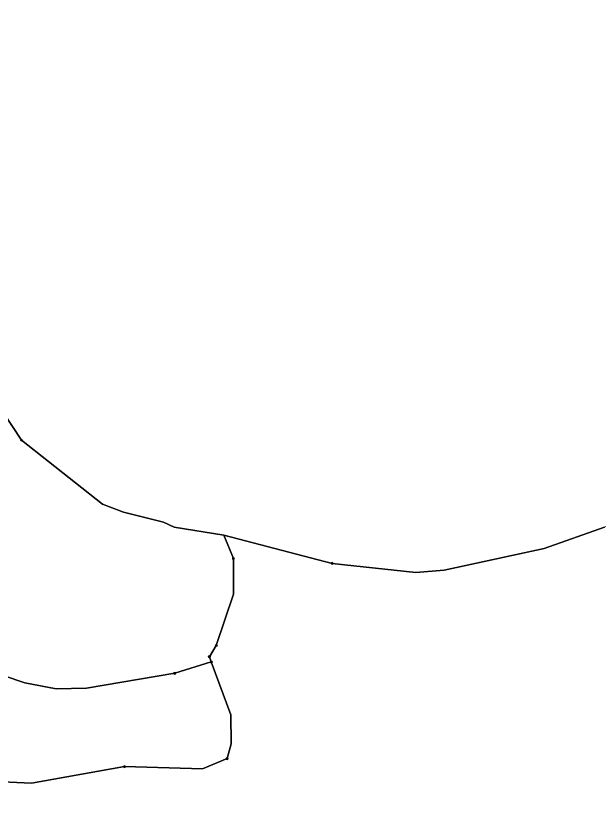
# Model space of a CAD drawing. Extents: x -650455 to -642254, y -1075222 to -1066610.
# Drawn here: x -645383 to -644838, y -1070807 to -1070058 of the extents above; entities that cross this region are included whole.
import ezdxf

# ---------------------------------------------------------------- set-up
doc = ezdxf.new("R2010")
doc.units = 0
doc.header["$LTSCALE"] = 4
doc.header["$PDMODE"] = 32
doc.header["$PDSIZE"] = 2
for name, color, linetype, lineweight in [('1', 7, 'Continuous', 25), ('11', 7, 'Continuous', 13), ('12', 7, 'Continuous', 13), ('15', 7, 'Continuous', 13)]:
    doc.layers.add(name, color=color, linetype=linetype, lineweight=lineweight)

msp = doc.modelspace()

# ---------------------------------------------------------------- linework, layer by layer
at = {"layer": '1'}
for points in [[(-644832, -1070537.001), (-644888.5, -1070557.001), (-644982, -1070577.501), (-645008.5, -1070579.5), (-645087, -1070571), (-645188.5, -1070544.501), (-645235, -1070537.001), (-645245, -1070532.501), (-645282.5, -1070523), (-645302, -1070515.501), (-645378, -1070455.501), (-645403, -1070418.001), (-645417, -1070402.501), (-645420.219, -1070400.367), (-645424.604, -1070393.714), (-645449.328, -1070376.453), (-645474.208, -1070360.748)], [(-645403, -1070418.001), (-645378, -1070455.501), (-645302, -1070515.501), (-645282.5, -1070523), (-645245, -1070532.501), (-645235, -1070537.001), (-645188.5, -1070544.501), (-645179.5, -1070566.5), (-645179.5, -1070600), (-645195.5, -1070648), (-645202, -1070658.501), (-645200.205, -1070663.392), (-645234.5, -1070674.001), (-645317, -1070688), (-645345.5, -1070688.5), (-645375, -1070683.001), (-645431.5, -1070664)], [(-645566, -1070859), (-645562, -1070787.001), (-645571.435, -1070712.939), (-645561.5, -1070723.501), (-645489.5, -1070761.5), (-645410, -1070775.001), (-645368.5, -1070777), (-645281.5, -1070761.5), (-645208.5, -1070763.501), (-645185.5, -1070754), (-645181.5, -1070740), (-645182, -1070713), (-645200.205, -1070663.392), (-645202, -1070658.501), (-645195.5, -1070648), (-645179.5, -1070600), (-645179.5, -1070566.5), (-645188.5, -1070544.501), (-645087, -1070571), (-645008.5, -1070579.5), (-644982, -1070577.501), (-644888.5, -1070557.001), (-644832, -1070537.001)], [(-645431.5, -1070664), (-645375, -1070683.001), (-645345.5, -1070688.5), (-645317, -1070688), (-645234.5, -1070674.001), (-645200.205, -1070663.392), (-645182, -1070713), (-645181.5, -1070740), (-645185.5, -1070754), (-645208.5, -1070763.501), (-645281.5, -1070761.5), (-645368.5, -1070777), (-645410, -1070775.001)]]:
    msp.add_lwpolyline(points, dxfattribs=at)
at = {"layer": '11'}
for points in [[(-645087, -1070571), (-645008.5, -1070579.5), (-644982, -1070577.501), (-644888.5, -1070557.001), (-644832, -1070537.001), (-644777, -1070514), (-644728.5, -1070479.001), (-644702.5, -1070450), (-644684, -1070421), (-644673.5, -1070396), (-644661, -1070337.501), (-644662, -1070274.5), (-644668, -1070166.5), (-644663, -1070126), (-644648.5, -1070085.5), (-644628.5, -1070058.001)], [(-645417, -1070402.501), (-645403, -1070418.001), (-645378, -1070455.501)], [(-644684, -1070421), (-644702.5, -1070450), (-644728.5, -1070479.001), (-644777, -1070514), (-644832, -1070537.001), (-644888.5, -1070557.001), (-644982, -1070577.501), (-645008.5, -1070579.5), (-645087, -1070571), (-645188.5, -1070544.501), (-645179.5, -1070566.5)], [(-645378, -1070455.501), (-645302, -1070515.501), (-645282.5, -1070523), (-645245, -1070532.501), (-645235, -1070537.001), (-645188.5, -1070544.501), (-645087, -1070571)], [(-645179.5, -1070566.5), (-645179.5, -1070600), (-645195.5, -1070648), (-645202, -1070658.501), (-645200.205, -1070663.392), (-645182, -1070713), (-645181.5, -1070740), (-645185.5, -1070754)], [(-645185.5, -1070754), (-645208.5, -1070763.501), (-645281.5, -1070761.5), (-645368.5, -1070777), (-645410, -1070775.001), (-645489.5, -1070761.5), (-645561.5, -1070723.501), (-645571.435, -1070712.939), (-645562, -1070787.001), (-645566, -1070859), (-645576.5, -1070881.501), (-645600.5, -1070904.001), (-645607.5, -1070909.001), (-645646.5, -1070921.501), (-645665, -1070920), (-645678.5, -1070914.5), (-645700.5, -1070899.5)]]:
    msp.add_lwpolyline(points, dxfattribs=at)
for p in [(-645378, -1070455.501), (-645179.5, -1070566.5), (-645087, -1070571), (-645185.5, -1070754)]:
    msp.add_point(p, dxfattribs=at)
at = {"layer": '12'}
for p, q in [((-645202, -1070658.501), (-645195.5, -1070648)), ((-645200.205, -1070663.392), (-645202, -1070658.501))]:
    msp.add_line(p, q, dxfattribs=at)
for points in [[(-645195.5, -1070648), (-645179.5, -1070600), (-645179.5, -1070566.5), (-645188.5, -1070544.501), (-645235, -1070537.001), (-645245, -1070532.501), (-645282.5, -1070523), (-645302, -1070515.501), (-645378, -1070455.501), (-645403, -1070418.001), (-645417, -1070402.501), (-645420.219, -1070400.367)], [(-645431.5, -1070664), (-645375, -1070683.001), (-645345.5, -1070688.5), (-645317, -1070688), (-645234.5, -1070674.001), (-645200.205, -1070663.392)]]:
    msp.add_lwpolyline(points, dxfattribs=at)
for p in [(-645195.5, -1070648), (-645202, -1070658.501), (-645200.205, -1070663.392)]:
    msp.add_point(p, dxfattribs=at)
at = {"layer": '15'}
for points in [[(-645234.5, -1070674.001), (-645317, -1070688), (-645345.5, -1070688.5), (-645375, -1070683.001), (-645431.5, -1070664)], [(-645185.5, -1070754), (-645181.5, -1070740), (-645182, -1070713), (-645200.205, -1070663.392), (-645234.5, -1070674.001)], [(-645571.435, -1070712.939), (-645561.5, -1070723.501), (-645489.5, -1070761.5), (-645410, -1070775.001), (-645368.5, -1070777), (-645281.5, -1070761.5)], [(-645281.5, -1070761.5), (-645208.5, -1070763.501), (-645185.5, -1070754)]]:
    msp.add_lwpolyline(points, dxfattribs=at)
for p in [(-645234.5, -1070674.001), (-645185.5, -1070754), (-645281.5, -1070761.5)]:
    msp.add_point(p, dxfattribs=at)

doc.saveas('drawing.dxf')
